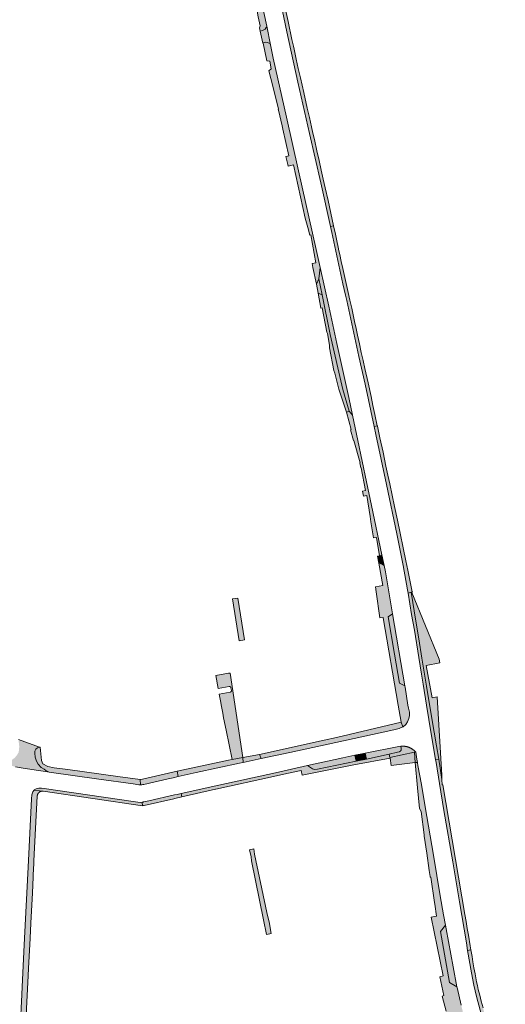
# Model space of a CAD drawing. Extents: x 97094 to 109644, y 463509 to 471969.
# Tile 287 of 362: x 104301 to 104474, y 469157 to 469507. Entities that reach past the tile are written whole.
import ezdxf

# ---------------------------------------------------------------- set-up
doc = ezdxf.new("R2010")
doc.units = 0
doc.layers.add('109 Onkruidbestrijding elementen', color=6, linetype='Continuous', lineweight=20, true_color=0xff00ff)

msp = doc.modelspace()

# ---------------------------------------------------------------- hatches: boundary and pattern name
at = {"layer": '109 Onkruidbestrijding elementen', "true_color": 0xff00ff}
for points in [[(104406.09, 469464.48), (104405.57, 469466.77), (104405.04, 469469.07), (104404.29, 469472.38), (104403.53, 469475.69), (104402.28, 469481.19), (104401.08, 469486.47), (104400.33, 469489.74), (104399.6, 469493.01), (104399.33, 469494.23), (104399.06, 469495.45), (104398.82, 469496.57), (104398.58, 469497.68), (104398.09, 469500), (104396.72, 469506.43), (104395.23, 469513.48), (104395.04, 469514.36), (104394.85, 469515.23), (104394.41, 469517.33), (104393.96, 469519.42), (104393.37, 469522.34), (104393.34, 469522.49), (104392.18, 469522.25), (104392.43, 469521.02), (104396.27, 469502.81), (104400.19, 469484.91), (104404.34, 469466.69), (104408.36, 469449.05), (104411.74, 469433.55), (104412.9, 469433.8), (104411.91, 469438.35), (104411.42, 469440.61), (104410.92, 469442.86), (104409.92, 469447.32), (104409.21, 469450.44), (104408.51, 469453.56), (104407.75, 469457), (104406.99, 469460.43), (104406.09, 469464.48)], [(104389.12, 469504.8), (104388.15, 469509.62), (104385.88, 469520.92), (104384.79, 469520.69), (104383.97, 469520.38), (104386.1, 469508.17), (104386.84, 469504.9), (104386.52, 469504.16), (104386.79, 469502.99), (104387.58, 469503.2), (104388.59, 469503.78), (104388.95, 469504.27), (104389.12, 469504.8)], [(104389.12, 469504.8), (104388.95, 469504.27), (104388.59, 469503.78), (104387.58, 469503.2), (104386.79, 469502.99), (104387.72, 469498.71), (104388.54, 469499.08), (104389.35, 469499.05), (104390.23, 469498.66), (104390.47, 469498.18), (104389.12, 469504.8)], [(104395.89, 469458.46), (104396.61, 469455.66), (104396.74, 469455.08), (104398.68, 469455.53), (104402.74, 469436.52), (104403.69, 469433.22), (104404.46, 469430.5), (104404.79, 469430.57), (104406.54, 469420.64), (104405.28, 469420.37), (104405.55, 469418.98), (104406.77, 469413.12), (104407.65, 469415.01), (104408.11, 469419.03), (104406.68, 469425.39), (104400.46, 469453.31), (104396.18, 469472.4), (104391.43, 469493.42), (104390.47, 469498.18), (104390.23, 469498.66), (104389.35, 469499.05), (104388.54, 469499.08), (104387.72, 469498.71), (104387.72, 469498.7), (104387.88, 469498.73), (104389.14, 469492.43), (104390.2, 469492.33), (104390.72, 469489.64), (104389.92, 469488.97), (104391.29, 469483.43), (104393.3, 469475.34), (104393.16, 469475.31), (104393.25, 469474.97), (104394.58, 469469.36), (104394.84, 469468.16), (104397, 469458.72), (104396.46, 469458.59), (104395.89, 469458.46)], [(104412.9, 469433.8), (104411.74, 469433.55), (104412.21, 469431.39), (104416.23, 469413.22), (104417.12, 469409.22), (104417.55, 469407.29), (104419.73, 469397.35), (104421.92, 469387.33), (104424.09, 469377.58), (104427.34, 469362.45), (104428.44, 469362.66), (104427.57, 469366.71), (104426.88, 469369.9), (104426.21, 469373.09), (104425.18, 469377.95), (104424.04, 469383.04), (104423.38, 469385.92), (104422.75, 469388.79), (104422.08, 469391.87), (104421.42, 469394.94), (104420.9, 469397.35), (104420.37, 469399.77), (104419.85, 469402.14), (104419.33, 469404.51), (104418.71, 469407.34), (104418.09, 469410.16), (104417.14, 469414.41), (104416.2, 469418.66), (104415.64, 469421.16), (104415.09, 469423.67), (104414.81, 469424.95), (104414.54, 469426.24), (104414.04, 469428.54), (104413.55, 469430.84), (104412.9, 469433.8)], [(104408.81, 469409.3), (104411.68, 469395.17), (104416.12, 469375.59), (104418.41, 469367.96), (104419.62, 469366.53), (104418.26, 469372.82), (104414.05, 469392.03), (104411.2, 469405.29), (104408.11, 469419.03), (104407.65, 469415.01), (104408.81, 469409.3)], [(104407.38, 469409.85), (104408.81, 469409.3), (104407.65, 469415.01), (104406.77, 469413.12), (104407.38, 469409.85)], [(104408.81, 469409.3), (104407.38, 469409.85), (104408.36, 469404.54), (104408.88, 469404.64), (104410.51, 469396.06), (104410.71, 469395.54), (104411.46, 469391.34), (104411.42, 469390.46), (104412.98, 469382.33), (104413.37, 469381.48), (104414.79, 469375.71), (104417.51, 469367.56), (104418.41, 469367.96), (104416.12, 469375.59), (104411.68, 469395.17), (104408.81, 469409.3)], [(104417.51, 469367.56), (104419.1, 469361.35), (104418.95, 469361.32), (104419.95, 469357.5), (104420.13, 469357.55), (104422.32, 469349.53), (104422.23, 469349.5), (104422.59, 469347.82), (104422.7, 469347.84), (104424.19, 469339.68), (104423.18, 469339.49), (104423.51, 469337.74), (104424.68, 469337.95), (104425.92, 469330.47), (104426.11, 469328.64), (104427.06, 469322.86), (104428.19, 469323.04), (104429.26, 469316.53), (104429.84, 469316.63), (104430.08, 469316.8), (104426.41, 469334.34), (104424.63, 469342.82), (104421.56, 469357.54), (104419.62, 469366.53), (104418.41, 469367.96), (104417.51, 469367.56)], [(104428.44, 469362.66), (104427.34, 469362.45), (104427.95, 469359.6), (104431.66, 469341.86), (104435.35, 469324.28), (104437.63, 469313), (104439.2, 469304.43), (104439.39, 469303.28), (104440.48, 469303.53), (104440.87, 469303.64), (104439.27, 469311.36), (104438.92, 469313.06), (104438.57, 469314.76), (104435.57, 469329.2), (104434.55, 469334), (104433.68, 469338.03), (104432.83, 469342.07), (104432.17, 469345.2), (104431.52, 469348.33), (104431, 469350.82), (104430.47, 469353.31), (104429.35, 469358.48), (104428.46, 469362.59), (104428.44, 469362.66)], [(104430.88, 469313.01), (104430.08, 469316.8), (104429.84, 469316.63), (104429.26, 469316.53), (104428.47, 469316.4), (104428.94, 469313.83), (104429.5, 469313.75), (104430.24, 469313.45), (104430.88, 469313.01)], [(104428.94, 469313.83), (104430.37, 469305.97), (104427.77, 469305.53), (104428.02, 469303.74), (104429.32, 469294.43), (104430.54, 469294.6), (104430.56, 469294.46), (104435.83, 469263.36), (104436.9, 469257.33), (104437.47, 469255.69), (104437.62, 469255.76), (104438.57, 469256.55), (104439.22, 469257.46), (104439.61, 469258.61), (104439.9, 469259.77), (104439.84, 469260.87), (104439.54, 469262.3), (104439.29, 469263.43), (104438.29, 469269.77), (104438.22, 469270.22), (104436.29, 469271.28), (104434.55, 469281.5), (104432.32, 469294.79), (104433.86, 469295.92), (104431.35, 469310.77), (104430.88, 469313.01), (104430.24, 469313.45), (104429.5, 469313.75), (104428.94, 469313.83)], [(104377.01, 469301.15), (104379.37, 469286.27), (104381.22, 469286.61), (104378.9, 469301.48), (104377.01, 469301.15)], [(104449.16, 469244.04), (104450.26, 469244.22), (104449.49, 469248.99), (104447.86, 469258.7), (104445.96, 469270.21), (104444.27, 469280.17), (104443.18, 469286.98), (104442.11, 469293.28), (104440.48, 469303.53), (104439.39, 469303.28), (104440.64, 469295.64), (104441.62, 469290.11), (104443.16, 469280.41), (104444.1, 469274.46), (104444.7, 469270.88), (104445.96, 469263.35), (104447.56, 469253.21), (104449.16, 469244.04)], [(104440.89, 469303.58), (104440.87, 469303.64), (104440.48, 469303.53), (104442.11, 469293.28), (104443.18, 469286.98), (104444.27, 469280.17), (104445.96, 469270.21), (104447.86, 469258.7), (104449.49, 469248.99), (104450.26, 469244.22), (104451.41, 469237.01), (104451.32, 469238.49), (104449.7, 469266.42), (104449.7, 469266.42), (104447.97, 469266.06), (104445.76, 469277.55), (104450.62, 469278.51), (104450.38, 469279.81), (104440.69, 469303.5), (104440.89, 469303.58)], [(104433.86, 469295.92), (104432.32, 469294.79), (104434.55, 469281.5), (104436.29, 469271.28), (104438.22, 469270.22), (104438.21, 469270.33), (104433.86, 469295.92)], [(104376.4, 469269.62), (104376.58, 469268.64), (104376.58, 469268.63), (104376.58, 469268.62), (104376.58, 469268.62), (104376.58, 469268.61), (104376.58, 469268.6), (104376.58, 469268.59), (104376.58, 469268.58), (104376.58, 469268.57), (104376.58, 469268.57), (104376.58, 469268.56), (104376.58, 469268.55), (104376.58, 469268.54), (104376.58, 469268.53), (104376.58, 469268.52), (104376.58, 469268.52), (104376.58, 469268.51), (104376.58, 469268.5), (104376.58, 469268.49), (104376.58, 469268.48), (104376.58, 469268.48), (104376.58, 469268.47), (104376.58, 469268.46), (104376.57, 469268.45), (104376.57, 469268.44), (104376.57, 469268.43), (104376.57, 469268.43), (104376.57, 469268.42), (104376.57, 469268.41), (104376.56, 469268.4), (104376.56, 469268.4), (104376.56, 469268.39), (104376.55, 469268.38), (104376.55, 469268.37), (104376.55, 469268.36), (104376.55, 469268.36), (104376.54, 469268.35), (104376.54, 469268.34), (104376.54, 469268.33), (104376.53, 469268.33), (104376.53, 469268.32), (104376.52, 469268.31), (104376.52, 469268.3), (104376.52, 469268.3), (104376.51, 469268.29), (104376.51, 469268.28), (104376.5, 469268.28), (104376.5, 469268.27), (104376.49, 469268.26), (104376.49, 469268.26), (104376.48, 469268.25), (104376.48, 469268.24), (104376.47, 469268.24), (104376.47, 469268.23), (104376.46, 469268.22), (104376.46, 469268.22), (104376.45, 469268.21), (104376.45, 469268.21), (104376.44, 469268.2), (104376.43, 469268.19), (104376.43, 469268.19), (104376.42, 469268.18), (104376.42, 469268.18), (104376.41, 469268.17), (104376.4, 469268.17), (104376.4, 469268.16), (104376.39, 469268.16), (104376.38, 469268.15), (104376.38, 469268.15), (104376.37, 469268.14), (104376.36, 469268.14), (104376.36, 469268.13), (104376.35, 469268.13), (104376.34, 469268.12), (104376.34, 469268.12), (104376.33, 469268.11), (104376.32, 469268.11), (104376.31, 469268.11), (104376.31, 469268.1), (104376.3, 469268.1), (104376.29, 469268.1), (104376.28, 469268.09), (104376.28, 469268.09), (104376.27, 469268.09), (104376.26, 469268.08), (104376.25, 469268.08), (104376.25, 469268.08), (104376.24, 469268.07), (104376.23, 469268.07), (104376.22, 469268.07), (104376.21, 469268.07), (104376.21, 469268.07), (104376.2, 469268.06), (104376.19, 469268.06), (104376.18, 469268.06), (104376.17, 469268.06), (104372.24, 469267.35), (104372.68, 469264.89), (104373.02, 469262.97), (104373.46, 469260.56), (104373.76, 469258.89), (104374.73, 469254.46), (104376.83, 469244.12), (104380.58, 469244.78), (104376.15, 469274.84), (104375.48, 469274.74), (104371.05, 469273.94), (104371.88, 469269.32), (104375.82, 469270.03), (104375.83, 469270.03), (104375.84, 469270.03), (104375.84, 469270.03), (104375.85, 469270.03), (104375.86, 469270.03), (104375.87, 469270.03), (104375.88, 469270.03), (104375.89, 469270.04), (104375.89, 469270.04), (104375.9, 469270.04), (104375.91, 469270.04), (104375.92, 469270.04), (104375.93, 469270.04), (104375.94, 469270.03), (104375.94, 469270.03), (104375.95, 469270.03), (104375.96, 469270.03), (104375.97, 469270.03), (104375.98, 469270.03), (104375.99, 469270.03), (104375.99, 469270.03), (104376, 469270.03), (104376.01, 469270.02), (104376.02, 469270.02), (104376.03, 469270.02), (104376.04, 469270.02), (104376.04, 469270.02), (104376.05, 469270.01), (104376.06, 469270.01), (104376.07, 469270.01), (104376.07, 469270.01), (104376.08, 469270), (104376.09, 469270), (104376.1, 469270), (104376.11, 469269.99), (104376.11, 469269.99), (104376.12, 469269.99), (104376.13, 469269.98), (104376.14, 469269.98), (104376.14, 469269.98), (104376.15, 469269.97), (104376.16, 469269.97), (104376.17, 469269.96), (104376.17, 469269.96), (104376.18, 469269.96), (104376.19, 469269.95), (104376.19, 469269.95), (104376.2, 469269.94), (104376.21, 469269.94), (104376.21, 469269.93), (104376.22, 469269.93), (104376.23, 469269.92), (104376.23, 469269.92), (104376.24, 469269.91), (104376.25, 469269.9), (104376.25, 469269.9), (104376.26, 469269.89), (104376.26, 469269.89), (104376.27, 469269.88), (104376.28, 469269.87), (104376.28, 469269.87), (104376.29, 469269.86), (104376.29, 469269.86), (104376.3, 469269.85), (104376.3, 469269.84), (104376.31, 469269.84), (104376.31, 469269.83), (104376.32, 469269.82), (104376.32, 469269.82), (104376.33, 469269.81), (104376.33, 469269.8), (104376.34, 469269.79), (104376.34, 469269.79), (104376.34, 469269.78), (104376.35, 469269.77), (104376.35, 469269.77), (104376.36, 469269.76), (104376.36, 469269.75), (104376.36, 469269.74), (104376.37, 469269.74), (104376.37, 469269.73), (104376.37, 469269.72), (104376.38, 469269.71), (104376.38, 469269.7), (104376.38, 469269.7), (104376.38, 469269.69), (104376.39, 469269.68), (104376.39, 469269.67), (104376.39, 469269.66), (104376.39, 469269.66), (104376.39, 469269.65), (104376.4, 469269.64), (104376.4, 469269.63), (104376.4, 469269.62)], [(104413.95, 469251.96), (104409.55, 469251.01), (104386.5, 469245.92), (104387.1, 469244.43), (104397.28, 469246.61), (104416.43, 469250.68), (104434.27, 469254.59), (104435.73, 469254.99), (104436.25, 469255.13), (104437.47, 469255.69), (104436.9, 469257.33), (104413.95, 469251.96)], [(104294.25, 469242.95), (104294.29, 469242.94), (104299.77, 469241.51), (104301.82, 469241.12), (104305.63, 469240.51), (104311.13, 469239.72), (104311.74, 469239.63), (104310.61, 469240.23), (104309.96, 469240.61), (104308.99, 469241.19), (104307.82, 469242.39), (104307.23, 469243.51), (104306.86, 469244.93), (104306.69, 469246.3), (104306.73, 469247.11), (104307.09, 469247.79), (104307.64, 469248.23), (104308.34, 469248.47), (104300.88, 469251.15), (104301.14, 469248.76), (104301.07, 469247.58), (104300.89, 469246.55), (104300.25, 469245.55), (104299.47, 469244.62), (104298.36, 469243.86), (104297.17, 469243.35), (104295.78, 469243.15), (104294.25, 469242.95)], [(104344.1, 469236.96), (104336.24, 469238.03), (104318.37, 469240.52), (104313.61, 469241.18), (104311.26, 469241.56), (104309.53, 469242.5), (104309.08, 469243.78), (104309.05, 469243.77), (104308.58, 469248.46), (104308.34, 469248.47), (104307.64, 469248.23), (104307.09, 469247.79), (104306.73, 469247.11), (104306.69, 469246.3), (104306.86, 469244.93), (104307.23, 469243.51), (104307.82, 469242.39), (104308.99, 469241.19), (104309.96, 469240.61), (104310.61, 469240.23), (104311.74, 469239.63), (104329.48, 469237.06), (104341.68, 469235.41), (104343.68, 469235.09), (104344.26, 469235.06), (104344.28, 469235.06), (104344.1, 469236.96)], [(104436.33, 469246.86), (104436.35, 469246.86), (104436.36, 469246.87), (104436.38, 469246.88), (104436.39, 469246.88), (104436.4, 469246.89), (104436.42, 469246.9), (104436.43, 469246.91), (104436.45, 469246.91), (104436.46, 469246.92), (104436.47, 469246.93), (104436.49, 469246.94), (104436.5, 469246.95), (104436.52, 469246.95), (104436.53, 469246.96), (104436.54, 469246.97), (104436.55, 469246.98), (104436.57, 469246.99), (104436.58, 469247), (104436.59, 469247.01), (104436.6, 469247.02), (104436.62, 469247.03), (104436.63, 469247.04), (104436.64, 469247.05), (104436.65, 469247.06), (104436.66, 469247.07), (104436.67, 469247.09), (104436.69, 469247.1), (104436.7, 469247.11), (104436.71, 469247.12), (104436.72, 469247.13), (104436.73, 469247.15), (104436.74, 469247.16), (104436.75, 469247.17), (104436.76, 469247.18), (104436.77, 469247.2), (104436.78, 469247.21), (104436.79, 469247.22), (104436.79, 469247.24), (104436.8, 469247.25), (104436.81, 469247.26), (104436.82, 469247.28), (104436.83, 469247.29), (104436.83, 469247.3), (104436.84, 469247.32), (104436.85, 469247.33), (104436.86, 469247.35), (104436.86, 469247.36), (104436.87, 469247.38), (104436.88, 469247.39), (104436.88, 469247.41), (104436.89, 469247.42), (104436.89, 469247.44), (104436.9, 469247.45), (104436.9, 469247.47), (104436.91, 469247.48), (104436.91, 469247.5), (104436.92, 469247.51), (104436.92, 469247.53), (104436.92, 469247.54), (104436.93, 469247.56), (104436.93, 469247.57), (104436.93, 469247.59), (104436.94, 469247.61), (104436.94, 469247.62), (104436.94, 469247.64), (104436.94, 469247.65), (104436.94, 469247.67), (104436.95, 469247.68), (104436.95, 469247.7), (104436.95, 469247.72), (104436.95, 469247.73), (104436.95, 469247.75), (104436.95, 469247.76), (104436.95, 469247.78), (104436.95, 469247.8), (104436.95, 469247.81), (104436.95, 469247.83), (104436.95, 469247.84), (104436.94, 469247.86), (104436.94, 469247.88), (104436.94, 469247.89), (104436.94, 469247.91), (104436.93, 469247.92), (104436.93, 469247.94), (104436.93, 469247.95), (104436.93, 469247.97), (104436.92, 469247.99), (104436.92, 469248), (104436.78, 469248.84), (104436.06, 469248.74), (104424.08, 469246.32), (104424.54, 469244.25), (104432.7, 469246.03), (104435.58, 469246.66), (104436.33, 469246.86)], [(104432.7, 469246.03), (104432.93, 469244.85), (104441.63, 469246.64), (104441.91, 469242.97), (104442.69, 469243.02), (104442.53, 469244.23), (104442.11, 469246.68), (104442.04, 469246.76), (104441.97, 469246.84), (104441.89, 469246.92), (104441.82, 469247), (104441.74, 469247.07), (104441.67, 469247.14), (104441.59, 469247.22), (104441.51, 469247.29), (104441.43, 469247.36), (104441.35, 469247.43), (104441.26, 469247.49), (104441.18, 469247.56), (104441.09, 469247.62), (104441.01, 469247.69), (104440.92, 469247.75), (104440.83, 469247.81), (104440.74, 469247.86), (104440.65, 469247.92), (104440.56, 469247.98), (104440.47, 469248.03), (104440.38, 469248.08), (104440.28, 469248.13), (104440.19, 469248.18), (104440.09, 469248.23), (104440, 469248.27), (104439.9, 469248.32), (104439.8, 469248.36), (104439.7, 469248.4), (104439.6, 469248.44), (104439.5, 469248.48), (104439.4, 469248.51), (104439.3, 469248.55), (104439.2, 469248.58), (104439.1, 469248.61), (104439, 469248.64), (104438.89, 469248.67), (104438.79, 469248.69), (104438.68, 469248.71), (104438.58, 469248.74), (104438.48, 469248.76), (104438.37, 469248.77), (104438.27, 469248.79), (104438.16, 469248.81), (104438.05, 469248.82), (104437.95, 469248.83), (104437.84, 469248.84), (104437.74, 469248.85), (104437.63, 469248.85), (104437.52, 469248.86), (104437.42, 469248.86), (104437.31, 469248.86), (104437.2, 469248.86), (104437.1, 469248.86), (104436.99, 469248.85), (104436.88, 469248.84), (104436.78, 469248.84), (104436.92, 469248), (104436.92, 469247.99), (104436.93, 469247.97), (104436.93, 469247.95), (104436.93, 469247.94), (104436.93, 469247.92), (104436.94, 469247.91), (104436.94, 469247.89), (104436.94, 469247.88), (104436.94, 469247.86), (104436.95, 469247.84), (104436.95, 469247.83), (104436.95, 469247.81), (104436.95, 469247.8), (104436.95, 469247.78), (104436.95, 469247.76), (104436.95, 469247.75), (104436.95, 469247.73), (104436.95, 469247.72), (104436.95, 469247.7), (104436.95, 469247.68), (104436.94, 469247.67), (104436.94, 469247.65), (104436.94, 469247.64), (104436.94, 469247.62), (104436.94, 469247.61), (104436.93, 469247.59), (104436.93, 469247.57), (104436.93, 469247.56), (104436.92, 469247.54), (104436.92, 469247.53), (104436.92, 469247.51), (104436.91, 469247.5), (104436.91, 469247.48), (104436.9, 469247.47), (104436.9, 469247.45), (104436.89, 469247.44), (104436.89, 469247.42), (104436.88, 469247.41), (104436.88, 469247.39), (104436.87, 469247.38), (104436.86, 469247.36), (104436.86, 469247.35), (104436.85, 469247.33), (104436.84, 469247.32), (104436.83, 469247.3), (104436.83, 469247.29), (104436.82, 469247.28), (104436.81, 469247.26), (104436.8, 469247.25), (104436.79, 469247.24), (104436.79, 469247.22), (104436.78, 469247.21), (104436.77, 469247.2), (104436.76, 469247.18), (104436.75, 469247.17), (104436.74, 469247.16), (104436.73, 469247.15), (104436.72, 469247.13), (104436.71, 469247.12), (104436.7, 469247.11), (104436.69, 469247.1), (104436.67, 469247.09), (104436.66, 469247.07), (104436.65, 469247.06), (104436.64, 469247.05), (104436.63, 469247.04), (104436.62, 469247.03), (104436.6, 469247.02), (104436.59, 469247.01), (104436.58, 469247), (104436.57, 469246.99), (104436.55, 469246.98), (104436.54, 469246.97), (104436.53, 469246.96), (104436.52, 469246.95), (104436.5, 469246.95), (104436.49, 469246.94), (104436.47, 469246.93), (104436.46, 469246.92), (104436.45, 469246.91), (104436.43, 469246.91), (104436.42, 469246.9), (104436.4, 469246.89), (104436.39, 469246.88), (104436.38, 469246.88), (104436.36, 469246.87), (104436.35, 469246.86), (104436.33, 469246.86), (104435.58, 469246.66), (104432.7, 469246.03)], [(104375.55, 469243.84), (104357.25, 469239.9), (104357.6, 469237.99), (104364.02, 469239.42), (104379.4, 469242.78), (104380.7, 469243.06), (104380.58, 469244.78), (104376.83, 469244.12), (104375.55, 469243.84)], [(104432.7, 469246.03), (104424.54, 469244.25), (104420.88, 469243.52), (104407.19, 469240.66), (104406.15, 469240.58), (104405.4, 469240.72), (104404.66, 469241.2), (104403.59, 469241.92), (104392.24, 469239.39), (104372.1, 469234.97), (104358.69, 469232.01), (104358.91, 469230.78), (104370.94, 469233.51), (104371.02, 469233.52), (104391.52, 469238.08), (104396.28, 469239.14), (104401.32, 469240.23), (104401.74, 469238.53), (104420.06, 469242.22), (104432.99, 469244.54), (104432.93, 469244.85), (104432.7, 469246.03)], [(104380.58, 469244.78), (104380.7, 469243.06), (104387.1, 469244.43), (104386.5, 469245.92), (104380.58, 469244.78)], [(104420.88, 469243.52), (104420.46, 469245.59), (104416.15, 469244.73), (104403.59, 469241.92), (104404.66, 469241.2), (104405.4, 469240.72), (104406.15, 469240.58), (104407.19, 469240.66), (104420.88, 469243.52)], [(104424.54, 469244.25), (104424.08, 469246.32), (104420.46, 469245.59), (104420.88, 469243.52), (104424.54, 469244.25)], [(104445.05, 469217.25), (104445.13, 469216.83), (104446.03, 469210.74), (104446.92, 469204.66), (104447.2, 469202.53), (104447.23, 469202.23), (104447.48, 469202.26), (104448.76, 469193.31), (104448.86, 469192.62), (104449.53, 469188.42), (104447.61, 469188.05), (104447.57, 469188.04), (104451.79, 469167.16), (104450.68, 469166.87), (104452.14, 469160.16), (104451.46, 469160.01), (104452.87, 469154.58), (104453.3, 469152.91), (104454.77, 469147.29), (104457.76, 469148.13), (104458.83, 469141.88), (104459.74, 469142.04), (104459.98, 469142.08), (104461.78, 469142.51), (104461.67, 469142.9), (104459.75, 469150.55), (104458.26, 469156.77), (104456.77, 469162.98), (104456.71, 469163.29), (104454.07, 469164.79), (104450.85, 469182.96), (104452.64, 469185.22), (104451.98, 469188.81), (104450.75, 469195.58), (104448.43, 469210.03), (104445.48, 469227.31), (104444.18, 469235.2), (104442.88, 469241.98), (104442.71, 469242.87), (104442.69, 469243.02), (104441.91, 469242.97), (104441.63, 469246.64), (104432.93, 469244.85), (104432.99, 469244.54), (104433.37, 469241.93), (104441.91, 469242.97), (104442.75, 469233.98), (104443.44, 469226.66), (104444.04, 469225.64), (104445.05, 469217.25)], [(104451.41, 469237.01), (104450.26, 469244.22), (104449.16, 469244.04), (104449.16, 469244.04), (104449.32, 469243.02), (104450.51, 469235.6), (104452.14, 469225.99), (104455.26, 469207.71), (104457.63, 469193.53), (104460.11, 469178.86), (104460.55, 469176.24), (104461.7, 469176.41), (104461.46, 469177.85), (104460.82, 469181.69), (104460.62, 469182.82), (104460.43, 469183.96), (104459.98, 469186.5), (104459.54, 469189.04), (104451.68, 469235.12), (104451.52, 469235.12), (104451.41, 469237.01)], [(104344.94, 469237.15), (104344.2, 469236.98), (104344.1, 469236.96), (104344.28, 469235.06), (104344.72, 469235.12), (104345.04, 469235.16), (104345.46, 469235.22), (104354.06, 469237.2), (104355.86, 469237.6), (104357.6, 469237.99), (104357.25, 469239.9), (104355.71, 469239.57), (104354.26, 469239.26), (104354.18, 469239.24), (104344.94, 469237.15)], [(104301.46, 469148.43), (104303.32, 469148.43), (104303.33, 469148.56), (104304.16, 469164.76), (104304.42, 469169.79), (104304.98, 469180.59), (104305.25, 469185.89), (104305.81, 469196.73), (104306.09, 469202.28), (104306.14, 469203.14), (104306.33, 469207.07), (104306.38, 469208.09), (104307.55, 469231.1), (104307.56, 469231.13), (104307.56, 469231.16), (104307.56, 469231.19), (104307.57, 469231.22), (104307.57, 469231.25), (104307.57, 469231.28), (104307.58, 469231.31), (104307.58, 469231.34), (104307.59, 469231.37), (104307.6, 469231.4), (104307.6, 469231.43), (104307.61, 469231.46), (104307.62, 469231.48), (104307.63, 469231.51), (104307.63, 469231.54), (104307.64, 469231.57), (104307.65, 469231.6), (104307.66, 469231.63), (104307.67, 469231.66), (104307.68, 469231.68), (104307.7, 469231.71), (104307.71, 469231.74), (104307.72, 469231.77), (104307.73, 469231.8), (104307.75, 469231.82), (104307.76, 469231.85), (104307.77, 469231.88), (104307.79, 469231.9), (104307.8, 469231.93), (104307.82, 469231.95), (104307.84, 469231.98), (104307.85, 469232.01), (104307.87, 469232.03), (104307.89, 469232.06), (104307.9, 469232.08), (104307.92, 469232.1), (104307.94, 469232.13), (104307.96, 469232.15), (104307.98, 469232.18), (104308, 469232.2), (104308.02, 469232.22), (104308.04, 469232.24), (104308.06, 469232.27), (104308.08, 469232.29), (104308.1, 469232.31), (104308.12, 469232.33), (104308.14, 469232.35), (104308.17, 469232.37), (104308.19, 469232.39), (104308.21, 469232.41), (104308.24, 469232.43), (104308.26, 469232.45), (104308.28, 469232.47), (104308.31, 469232.48), (104308.33, 469232.5), (104308.36, 469232.52), (104308.38, 469232.53), (104308.41, 469232.55), (104308.43, 469232.57), (104308.46, 469232.58), (104308.49, 469232.6), (104308.51, 469232.61), (104308.54, 469232.63), (104308.57, 469232.64), (104308.59, 469232.65), (104308.62, 469232.66), (104308.65, 469232.68), (104308.68, 469232.69), (104308.7, 469232.7), (104308.73, 469232.71), (104308.76, 469232.72), (104308.79, 469232.73), (104308.82, 469232.74), (104308.85, 469232.75), (104308.88, 469232.76), (104308.9, 469232.77), (104308.93, 469232.77), (104308.96, 469232.78), (104308.99, 469232.79), (104309.02, 469232.79), (104309.05, 469232.8), (104309.08, 469232.8), (104309.11, 469232.81), (104309.14, 469232.81), (104309.17, 469232.82), (104309.2, 469232.82), (104309.23, 469232.82), (104309.26, 469232.83), (104309.29, 469232.83), (104309.32, 469232.83), (104309.35, 469232.83), (104309.38, 469232.83), (104309.41, 469232.83), (104309.44, 469232.83), (104309.47, 469232.83), (104309.5, 469232.82), (104309.53, 469232.82), (104309.56, 469232.82), (104309.59, 469232.82), (104309.62, 469232.81), (104308.37, 469232.99), (104306.32, 469233.08), (104306.02, 469232.56), (104305.57, 469231.58), (104305.55, 469230.11), (104304.43, 469208.19), (104302.95, 469178.23), (104302.18, 469163.24), (104302.05, 469160.58), (104301.46, 469148.43)], [(104344.88, 469228.91), (104344.23, 469228.78), (104343.27, 469228.9), (104341.6, 469229.19), (104310.01, 469233.74), (104309.11, 469233.86), (104308.05, 469233.93), (104307.12, 469233.69), (104306.42, 469233.27), (104306.32, 469233.08), (104308.37, 469232.99), (104309.62, 469232.81), (104345.01, 469227.62), (104344.88, 469228.91)], [(104344.88, 469228.91), (104345.01, 469227.62), (104345.27, 469227.68), (104345.29, 469227.68), (104345.59, 469227.75), (104356.14, 469230.15), (104356.42, 469230.21), (104358.91, 469230.78), (104358.69, 469232.01), (104357.26, 469231.7), (104356.32, 469231.48), (104347.25, 469229.44), (104345.35, 469229), (104345.19, 469228.97), (104344.88, 469228.91)], [(104390.7, 469182.18), (104390.01, 469186.32), (104389.94, 469186.3), (104389.13, 469189.74), (104384.83, 469210.39), (104384.5, 469212.36), (104383.03, 469212.02), (104383.56, 469209.47), (104383.75, 469208.12), (104388.03, 469187.13), (104389.09, 469181.85), (104390.18, 469182.07), (104390.7, 469182.18)], [(104456.71, 469163.29), (104455.37, 469170.43), (104452.87, 469183.94), (104452.64, 469185.22), (104450.85, 469182.96), (104454.07, 469164.79), (104456.71, 469163.29)], [(104461.7, 469176.41), (104460.55, 469176.24), (104461.93, 469168.19), (104462.71, 469163.9), (104463.72, 469159.82), (104468.1, 469143.53), (104469.78, 469137.68), (104469.84, 469137.46), (104471.48, 469125.9), (104472.91, 469125.91), (104473.94, 469126.53), (104473.11, 469129.77), (104472.71, 469131.27), (104471.23, 469136.68), (104471.2, 469136.77), (104471.18, 469136.86), (104470.17, 469140.44), (104469.78, 469141.8), (104469.4, 469143.16), (104469.11, 469144.24), (104468.81, 469145.32), (104468.06, 469148.12), (104467.3, 469150.93), (104466.96, 469152.2), (104466.62, 469153.47), (104466.01, 469155.81), (104465.4, 469158.15), (104464.85, 469160.26), (104464.33, 469162.38), (104464.01, 469163.72), (104463.72, 469165.06), (104463.43, 469166.45), (104463.17, 469167.84), (104462.77, 469170.02), (104462.4, 469172.2), (104462.25, 469173.1), (104462.1, 469174.01), (104461.7, 469176.41)]]:
    msp.add_hatch(color=6, dxfattribs=at).paths.add_polyline_path(points)

# ---------------------------------------------------------------- linework, layer by layer
at = {"layer": '109 Onkruidbestrijding elementen', "color": 3, "true_color": 0x00ff00}
for points in [[(104392.43, 469521.02), (104396.27, 469502.81), (104400.19, 469484.91), (104404.34, 469466.69), (104408.36, 469449.05), (104411.74, 469433.55), (104412.9, 469433.8), (104411.91, 469438.35), (104411.42, 469440.61), (104410.92, 469442.86), (104409.92, 469447.32), (104409.21, 469450.44), (104408.51, 469453.56), (104407.75, 469457), (104406.99, 469460.43), (104406.09, 469464.48), (104406.09, 469464.48), (104405.57, 469466.77), (104405.04, 469469.07), (104404.29, 469472.38), (104403.53, 469475.69), (104402.28, 469481.19), (104401.08, 469486.47), (104400.33, 469489.74), (104399.6, 469493.01), (104399.33, 469494.23), (104399.06, 469495.45), (104398.82, 469496.57), (104398.58, 469497.68), (104398.09, 469500), (104396.72, 469506.43), (104395.23, 469513.48)], [(104299.77, 469241.51), (104301.82, 469241.12), (104305.63, 469240.51), (104311.13, 469239.72), (104311.74, 469239.63), (104310.61, 469240.23), (104309.96, 469240.61), (104308.99, 469241.19), (104307.82, 469242.39), (104307.23, 469243.51), (104306.86, 469244.93), (104306.69, 469246.3), (104306.73, 469247.11), (104307.09, 469247.79), (104307.64, 469248.23), (104308.34, 469248.47), (104300.88, 469251.15)], [(104458.26, 469156.77), (104456.77, 469162.98), (104456.71, 469163.29), (104454.07, 469164.79), (104450.85, 469182.96), (104452.64, 469185.22), (104451.98, 469188.81), (104450.75, 469195.58), (104448.43, 469210.03), (104445.48, 469227.31), (104444.18, 469235.2), (104442.88, 469241.98), (104442.71, 469242.87), (104442.69, 469243.02), (104441.91, 469242.97), (104441.63, 469246.64), (104432.93, 469244.85), (104432.99, 469244.54), (104433.37, 469241.93), (104441.91, 469242.97), (104442.75, 469233.98), (104443.44, 469226.66), (104444.04, 469225.64), (104445.05, 469217.25), (104445.05, 469217.25), (104445.13, 469216.83), (104446.03, 469210.74), (104446.92, 469204.66), (104447.2, 469202.53), (104447.23, 469202.23), (104447.48, 469202.26), (104448.76, 469193.31), (104448.86, 469192.62), (104449.53, 469188.42), (104447.61, 469188.05), (104447.57, 469188.04), (104451.79, 469167.16), (104450.68, 469166.87), (104452.14, 469160.16), (104451.46, 469160.01), (104452.87, 469154.58)], [(104303.33, 469148.56), (104304.16, 469164.76), (104304.42, 469169.79), (104304.98, 469180.59), (104305.25, 469185.89), (104305.81, 469196.73), (104306.09, 469202.28), (104306.14, 469203.14), (104306.33, 469207.07), (104306.38, 469208.09), (104307.55, 469231.1), (104307.56, 469231.13), (104307.56, 469231.16), (104307.56, 469231.19), (104307.57, 469231.22), (104307.57, 469231.25), (104307.57, 469231.28), (104307.58, 469231.31), (104307.58, 469231.34), (104307.59, 469231.37), (104307.6, 469231.4), (104307.6, 469231.43), (104307.61, 469231.46), (104307.62, 469231.48), (104307.63, 469231.51), (104307.63, 469231.54), (104307.64, 469231.57), (104307.65, 469231.6), (104307.66, 469231.63), (104307.67, 469231.66), (104307.68, 469231.68), (104307.7, 469231.71), (104307.71, 469231.74), (104307.72, 469231.77), (104307.73, 469231.8), (104307.75, 469231.82), (104307.76, 469231.85), (104307.77, 469231.88), (104307.79, 469231.9), (104307.8, 469231.93), (104307.82, 469231.95), (104307.84, 469231.98), (104307.85, 469232.01), (104307.87, 469232.03), (104307.89, 469232.06), (104307.9, 469232.08), (104307.92, 469232.1), (104307.94, 469232.13), (104307.96, 469232.15), (104307.98, 469232.18), (104308, 469232.2), (104308.02, 469232.22), (104308.04, 469232.24), (104308.06, 469232.27), (104308.08, 469232.29), (104308.1, 469232.31), (104308.12, 469232.33), (104308.14, 469232.35), (104308.17, 469232.37), (104308.19, 469232.39), (104308.21, 469232.41), (104308.24, 469232.43), (104308.26, 469232.45), (104308.28, 469232.47), (104308.31, 469232.48), (104308.33, 469232.5), (104308.36, 469232.52), (104308.38, 469232.53), (104308.41, 469232.55), (104308.43, 469232.57), (104308.46, 469232.58), (104308.49, 469232.6), (104308.51, 469232.61), (104308.54, 469232.63), (104308.57, 469232.64), (104308.59, 469232.65), (104308.62, 469232.66), (104308.65, 469232.68), (104308.68, 469232.69), (104308.7, 469232.7), (104308.73, 469232.71), (104308.76, 469232.72), (104308.79, 469232.73), (104308.82, 469232.74), (104308.85, 469232.75), (104308.88, 469232.76), (104308.9, 469232.77), (104308.93, 469232.77), (104308.96, 469232.78), (104308.99, 469232.79), (104309.02, 469232.79), (104309.05, 469232.8), (104309.08, 469232.8), (104309.11, 469232.81), (104309.14, 469232.81), (104309.17, 469232.82), (104309.2, 469232.82), (104309.23, 469232.82), (104309.26, 469232.83), (104309.29, 469232.83), (104309.32, 469232.83), (104309.35, 469232.83), (104309.38, 469232.83), (104309.41, 469232.83), (104309.44, 469232.83), (104309.47, 469232.83), (104309.5, 469232.82), (104309.53, 469232.82), (104309.56, 469232.82), (104309.59, 469232.82), (104309.62, 469232.81), (104308.37, 469232.99), (104306.32, 469233.08), (104306.02, 469232.56), (104305.57, 469231.58), (104305.55, 469230.11), (104304.43, 469208.19), (104302.95, 469178.23), (104302.18, 469163.24), (104302.05, 469160.58), (104301.46, 469148.43)], [(104466.01, 469155.81), (104465.4, 469158.15), (104464.85, 469160.26), (104464.33, 469162.38), (104464.01, 469163.72), (104463.72, 469165.06), (104463.43, 469166.45), (104463.17, 469167.84), (104462.77, 469170.02), (104462.4, 469172.2), (104462.25, 469173.1), (104462.1, 469174.01), (104461.7, 469176.41), (104461.7, 469176.41), (104460.55, 469176.24), (104461.93, 469168.19), (104462.71, 469163.9), (104463.72, 469159.82), (104468.1, 469143.53)]]:
    msp.add_lwpolyline(points, dxfattribs=at)
for points in [[(104389.12, 469504.8), (104388.15, 469509.62), (104385.88, 469520.92), (104384.79, 469520.69), (104383.97, 469520.38), (104386.1, 469508.17), (104386.84, 469504.9), (104386.52, 469504.16), (104386.79, 469502.99), (104387.58, 469503.2), (104388.59, 469503.78), (104388.95, 469504.27), (104389.12, 469504.8)], [(104389.12, 469504.8), (104388.95, 469504.27), (104388.59, 469503.78), (104387.58, 469503.2), (104386.79, 469502.99), (104387.72, 469498.71), (104388.54, 469499.08), (104389.35, 469499.05), (104390.23, 469498.66), (104390.47, 469498.18), (104389.12, 469504.8)], [(104395.89, 469458.46), (104396.61, 469455.66), (104396.74, 469455.08), (104398.68, 469455.53), (104402.74, 469436.52), (104403.69, 469433.22), (104404.46, 469430.5), (104404.79, 469430.57), (104406.54, 469420.64), (104405.28, 469420.37), (104405.55, 469418.98), (104406.77, 469413.12), (104407.65, 469415.01), (104408.11, 469419.03), (104406.68, 469425.39), (104400.46, 469453.31), (104396.18, 469472.4), (104391.43, 469493.42), (104390.47, 469498.18), (104390.23, 469498.66), (104389.35, 469499.05), (104388.54, 469499.08), (104387.72, 469498.71), (104387.72, 469498.7), (104387.88, 469498.73), (104389.14, 469492.43), (104390.2, 469492.33), (104390.72, 469489.64), (104389.92, 469488.97), (104391.29, 469483.43), (104393.3, 469475.34), (104393.16, 469475.31), (104393.25, 469474.97), (104394.58, 469469.36), (104394.84, 469468.16), (104397, 469458.72), (104396.46, 469458.59), (104395.89, 469458.46)], [(104412.9, 469433.8), (104411.74, 469433.55), (104412.21, 469431.39), (104416.23, 469413.22), (104417.12, 469409.22), (104417.55, 469407.29), (104419.73, 469397.35), (104421.92, 469387.33), (104424.09, 469377.58), (104427.34, 469362.45), (104428.44, 469362.66), (104427.57, 469366.71), (104426.88, 469369.9), (104426.21, 469373.09), (104425.18, 469377.95), (104424.04, 469383.04), (104423.38, 469385.92), (104422.75, 469388.79), (104422.08, 469391.87), (104421.42, 469394.94), (104420.9, 469397.35), (104420.37, 469399.77), (104419.85, 469402.14), (104419.33, 469404.51), (104418.71, 469407.34), (104418.09, 469410.16), (104417.14, 469414.41), (104416.2, 469418.66), (104415.64, 469421.16), (104415.09, 469423.67), (104414.81, 469424.95), (104414.54, 469426.24), (104414.04, 469428.54), (104413.55, 469430.84), (104412.9, 469433.8)], [(104408.81, 469409.3), (104411.68, 469395.17), (104416.12, 469375.59), (104418.41, 469367.96), (104419.62, 469366.53), (104418.26, 469372.82), (104414.05, 469392.03), (104411.2, 469405.29), (104408.11, 469419.03), (104407.65, 469415.01), (104408.81, 469409.3)], [(104407.38, 469409.85), (104408.81, 469409.3), (104407.65, 469415.01), (104406.77, 469413.12), (104407.38, 469409.85)], [(104408.81, 469409.3), (104407.38, 469409.85), (104408.36, 469404.54), (104408.88, 469404.64), (104410.51, 469396.06), (104410.71, 469395.54), (104411.46, 469391.34), (104411.42, 469390.46), (104412.98, 469382.33), (104413.37, 469381.48), (104414.79, 469375.71), (104417.51, 469367.56), (104418.41, 469367.96), (104416.12, 469375.59), (104411.68, 469395.17), (104408.81, 469409.3)], [(104417.51, 469367.56), (104419.1, 469361.35), (104418.95, 469361.32), (104419.95, 469357.5), (104420.13, 469357.55), (104422.32, 469349.53), (104422.23, 469349.5), (104422.59, 469347.82), (104422.7, 469347.84), (104424.19, 469339.68), (104423.18, 469339.49), (104423.51, 469337.74), (104424.68, 469337.95), (104425.92, 469330.47), (104426.11, 469328.64), (104427.06, 469322.86), (104428.19, 469323.04), (104429.26, 469316.53), (104429.84, 469316.63), (104430.08, 469316.8), (104426.41, 469334.34), (104424.63, 469342.82), (104421.56, 469357.54), (104419.62, 469366.53), (104418.41, 469367.96), (104417.51, 469367.56)], [(104428.44, 469362.66), (104427.34, 469362.45), (104427.95, 469359.6), (104431.66, 469341.86), (104435.35, 469324.28), (104437.63, 469313), (104439.2, 469304.43), (104439.39, 469303.28), (104440.48, 469303.53), (104440.87, 469303.64), (104439.27, 469311.36), (104438.92, 469313.06), (104438.57, 469314.76), (104435.57, 469329.2), (104434.55, 469334), (104433.68, 469338.03), (104432.83, 469342.07), (104432.17, 469345.2), (104431.52, 469348.33), (104431, 469350.82), (104430.47, 469353.31), (104429.35, 469358.48), (104428.46, 469362.59), (104428.44, 469362.66)], [(104430.88, 469313.01), (104430.08, 469316.8), (104429.84, 469316.63), (104429.26, 469316.53), (104428.47, 469316.4), (104428.94, 469313.83), (104429.5, 469313.75), (104430.24, 469313.45), (104430.88, 469313.01)], [(104428.94, 469313.83), (104430.37, 469305.97), (104427.77, 469305.53), (104428.02, 469303.74), (104429.32, 469294.43), (104430.54, 469294.6), (104430.56, 469294.46), (104435.83, 469263.36), (104436.9, 469257.33), (104437.47, 469255.69), (104437.62, 469255.76), (104438.57, 469256.55), (104439.22, 469257.46), (104439.61, 469258.61), (104439.9, 469259.77), (104439.84, 469260.87), (104439.54, 469262.3), (104439.29, 469263.43), (104438.29, 469269.77), (104438.22, 469270.22), (104436.29, 469271.28), (104434.55, 469281.5), (104432.32, 469294.79), (104433.86, 469295.92), (104431.35, 469310.77), (104430.88, 469313.01), (104430.24, 469313.45), (104429.5, 469313.75), (104428.94, 469313.83)], [(104377.01, 469301.15), (104379.37, 469286.27), (104381.22, 469286.61), (104378.9, 469301.48), (104377.01, 469301.15)], [(104449.16, 469244.04), (104450.26, 469244.22), (104449.49, 469248.99), (104447.86, 469258.7), (104445.96, 469270.21), (104444.27, 469280.17), (104443.18, 469286.98), (104442.11, 469293.28), (104440.48, 469303.53), (104439.39, 469303.28), (104440.64, 469295.64), (104441.62, 469290.11), (104443.16, 469280.41), (104444.1, 469274.46), (104444.7, 469270.88), (104445.96, 469263.35), (104447.56, 469253.21), (104449.16, 469244.04)], [(104440.89, 469303.58), (104440.87, 469303.64), (104440.48, 469303.53), (104442.11, 469293.28), (104443.18, 469286.98), (104444.27, 469280.17), (104445.96, 469270.21), (104447.86, 469258.7), (104449.49, 469248.99), (104450.26, 469244.22), (104451.41, 469237.01), (104451.32, 469238.49), (104449.7, 469266.42), (104449.7, 469266.42), (104447.97, 469266.06), (104445.76, 469277.55), (104450.62, 469278.51), (104450.38, 469279.81), (104440.69, 469303.5), (104440.89, 469303.58)], [(104433.86, 469295.92), (104432.32, 469294.79), (104434.55, 469281.5), (104436.29, 469271.28), (104438.22, 469270.22), (104438.21, 469270.33), (104433.86, 469295.92)], [(104376.4, 469269.62), (104376.58, 469268.64), (104376.58, 469268.63), (104376.58, 469268.62), (104376.58, 469268.62), (104376.58, 469268.61), (104376.58, 469268.6), (104376.58, 469268.59), (104376.58, 469268.58), (104376.58, 469268.57), (104376.58, 469268.57), (104376.58, 469268.56), (104376.58, 469268.55), (104376.58, 469268.54), (104376.58, 469268.53), (104376.58, 469268.52), (104376.58, 469268.52), (104376.58, 469268.51), (104376.58, 469268.5), (104376.58, 469268.49), (104376.58, 469268.48), (104376.58, 469268.48), (104376.58, 469268.47), (104376.58, 469268.46), (104376.57, 469268.45), (104376.57, 469268.44), (104376.57, 469268.43), (104376.57, 469268.43), (104376.57, 469268.42), (104376.57, 469268.41), (104376.56, 469268.4), (104376.56, 469268.4), (104376.56, 469268.39), (104376.55, 469268.38), (104376.55, 469268.37), (104376.55, 469268.36), (104376.55, 469268.36), (104376.54, 469268.35), (104376.54, 469268.34), (104376.54, 469268.33), (104376.53, 469268.33), (104376.53, 469268.32), (104376.52, 469268.31), (104376.52, 469268.3), (104376.52, 469268.3), (104376.51, 469268.29), (104376.51, 469268.28), (104376.5, 469268.28), (104376.5, 469268.27), (104376.49, 469268.26), (104376.49, 469268.26), (104376.48, 469268.25), (104376.48, 469268.24), (104376.47, 469268.24), (104376.47, 469268.23), (104376.46, 469268.22), (104376.46, 469268.22), (104376.45, 469268.21), (104376.45, 469268.21), (104376.44, 469268.2), (104376.43, 469268.19), (104376.43, 469268.19), (104376.42, 469268.18), (104376.42, 469268.18), (104376.41, 469268.17), (104376.4, 469268.17), (104376.4, 469268.16), (104376.39, 469268.16), (104376.38, 469268.15), (104376.38, 469268.15), (104376.37, 469268.14), (104376.36, 469268.14), (104376.36, 469268.13), (104376.35, 469268.13), (104376.34, 469268.12), (104376.34, 469268.12), (104376.33, 469268.11), (104376.32, 469268.11), (104376.31, 469268.11), (104376.31, 469268.1), (104376.3, 469268.1), (104376.29, 469268.1), (104376.28, 469268.09), (104376.28, 469268.09), (104376.27, 469268.09), (104376.26, 469268.08), (104376.25, 469268.08), (104376.25, 469268.08), (104376.24, 469268.07), (104376.23, 469268.07), (104376.22, 469268.07), (104376.21, 469268.07), (104376.21, 469268.07), (104376.2, 469268.06), (104376.19, 469268.06), (104376.18, 469268.06), (104376.17, 469268.06), (104372.24, 469267.35), (104372.68, 469264.89), (104373.02, 469262.97), (104373.46, 469260.56), (104373.76, 469258.89), (104374.73, 469254.46), (104376.83, 469244.12), (104380.58, 469244.78), (104376.15, 469274.84), (104375.48, 469274.74), (104371.05, 469273.94), (104371.88, 469269.32), (104375.82, 469270.03), (104375.83, 469270.03), (104375.84, 469270.03), (104375.84, 469270.03), (104375.85, 469270.03), (104375.86, 469270.03), (104375.87, 469270.03), (104375.88, 469270.03), (104375.89, 469270.04), (104375.89, 469270.04), (104375.9, 469270.04), (104375.91, 469270.04), (104375.92, 469270.04), (104375.93, 469270.04), (104375.94, 469270.03), (104375.94, 469270.03), (104375.95, 469270.03), (104375.96, 469270.03), (104375.97, 469270.03), (104375.98, 469270.03), (104375.99, 469270.03), (104375.99, 469270.03), (104376, 469270.03), (104376.01, 469270.02), (104376.02, 469270.02), (104376.03, 469270.02), (104376.04, 469270.02), (104376.04, 469270.02), (104376.05, 469270.01), (104376.06, 469270.01), (104376.07, 469270.01), (104376.07, 469270.01), (104376.08, 469270), (104376.09, 469270), (104376.1, 469270), (104376.11, 469269.99), (104376.11, 469269.99), (104376.12, 469269.99), (104376.13, 469269.98), (104376.14, 469269.98), (104376.14, 469269.98), (104376.15, 469269.97), (104376.16, 469269.97), (104376.17, 469269.96), (104376.17, 469269.96), (104376.18, 469269.96), (104376.19, 469269.95), (104376.19, 469269.95), (104376.2, 469269.94), (104376.21, 469269.94), (104376.21, 469269.93), (104376.22, 469269.93), (104376.23, 469269.92), (104376.23, 469269.92), (104376.24, 469269.91), (104376.25, 469269.9), (104376.25, 469269.9), (104376.26, 469269.89), (104376.26, 469269.89), (104376.27, 469269.88), (104376.28, 469269.87), (104376.28, 469269.87), (104376.29, 469269.86), (104376.29, 469269.86), (104376.3, 469269.85), (104376.3, 469269.84), (104376.31, 469269.84), (104376.31, 469269.83), (104376.32, 469269.82), (104376.32, 469269.82), (104376.33, 469269.81), (104376.33, 469269.8), (104376.34, 469269.79), (104376.34, 469269.79), (104376.34, 469269.78), (104376.35, 469269.77), (104376.35, 469269.77), (104376.36, 469269.76), (104376.36, 469269.75), (104376.36, 469269.74), (104376.37, 469269.74), (104376.37, 469269.73), (104376.37, 469269.72), (104376.38, 469269.71), (104376.38, 469269.7), (104376.38, 469269.7), (104376.38, 469269.69), (104376.39, 469269.68), (104376.39, 469269.67), (104376.39, 469269.66), (104376.39, 469269.66), (104376.39, 469269.65), (104376.4, 469269.64), (104376.4, 469269.63), (104376.4, 469269.62)], [(104413.95, 469251.96), (104409.55, 469251.01), (104386.5, 469245.92), (104387.1, 469244.43), (104397.28, 469246.61), (104416.43, 469250.68), (104434.27, 469254.59), (104435.73, 469254.99), (104436.25, 469255.13), (104437.47, 469255.69), (104436.9, 469257.33), (104413.95, 469251.96)], [(104344.1, 469236.96), (104336.24, 469238.03), (104318.37, 469240.52), (104313.61, 469241.18), (104311.26, 469241.56), (104309.53, 469242.5), (104309.08, 469243.78), (104309.05, 469243.77), (104308.58, 469248.46), (104308.34, 469248.47), (104307.64, 469248.23), (104307.09, 469247.79), (104306.73, 469247.11), (104306.69, 469246.3), (104306.86, 469244.93), (104307.23, 469243.51), (104307.82, 469242.39), (104308.99, 469241.19), (104309.96, 469240.61), (104310.61, 469240.23), (104311.74, 469239.63), (104329.48, 469237.06), (104341.68, 469235.41), (104343.68, 469235.09), (104344.26, 469235.06), (104344.28, 469235.06), (104344.1, 469236.96)], [(104436.33, 469246.86), (104436.35, 469246.86), (104436.36, 469246.87), (104436.38, 469246.88), (104436.39, 469246.88), (104436.4, 469246.89), (104436.42, 469246.9), (104436.43, 469246.91), (104436.45, 469246.91), (104436.46, 469246.92), (104436.47, 469246.93), (104436.49, 469246.94), (104436.5, 469246.95), (104436.52, 469246.95), (104436.53, 469246.96), (104436.54, 469246.97), (104436.55, 469246.98), (104436.57, 469246.99), (104436.58, 469247), (104436.59, 469247.01), (104436.6, 469247.02), (104436.62, 469247.03), (104436.63, 469247.04), (104436.64, 469247.05), (104436.65, 469247.06), (104436.66, 469247.07), (104436.67, 469247.09), (104436.69, 469247.1), (104436.7, 469247.11), (104436.71, 469247.12), (104436.72, 469247.13), (104436.73, 469247.15), (104436.74, 469247.16), (104436.75, 469247.17), (104436.76, 469247.18), (104436.77, 469247.2), (104436.78, 469247.21), (104436.79, 469247.22), (104436.79, 469247.24), (104436.8, 469247.25), (104436.81, 469247.26), (104436.82, 469247.28), (104436.83, 469247.29), (104436.83, 469247.3), (104436.84, 469247.32), (104436.85, 469247.33), (104436.86, 469247.35), (104436.86, 469247.36), (104436.87, 469247.38), (104436.88, 469247.39), (104436.88, 469247.41), (104436.89, 469247.42), (104436.89, 469247.44), (104436.9, 469247.45), (104436.9, 469247.47), (104436.91, 469247.48), (104436.91, 469247.5), (104436.92, 469247.51), (104436.92, 469247.53), (104436.92, 469247.54), (104436.93, 469247.56), (104436.93, 469247.57), (104436.93, 469247.59), (104436.94, 469247.61), (104436.94, 469247.62), (104436.94, 469247.64), (104436.94, 469247.65), (104436.94, 469247.67), (104436.95, 469247.68), (104436.95, 469247.7), (104436.95, 469247.72), (104436.95, 469247.73), (104436.95, 469247.75), (104436.95, 469247.76), (104436.95, 469247.78), (104436.95, 469247.8), (104436.95, 469247.81), (104436.95, 469247.83), (104436.95, 469247.84), (104436.94, 469247.86), (104436.94, 469247.88), (104436.94, 469247.89), (104436.94, 469247.91), (104436.93, 469247.92), (104436.93, 469247.94), (104436.93, 469247.95), (104436.93, 469247.97), (104436.92, 469247.99), (104436.92, 469248), (104436.78, 469248.84), (104436.06, 469248.74), (104424.08, 469246.32), (104424.54, 469244.25), (104432.7, 469246.03), (104435.58, 469246.66), (104436.33, 469246.86)], [(104432.7, 469246.03), (104432.93, 469244.85), (104441.63, 469246.64), (104441.91, 469242.97), (104442.69, 469243.02), (104442.53, 469244.23), (104442.11, 469246.68), (104442.04, 469246.76), (104441.97, 469246.84), (104441.89, 469246.92), (104441.82, 469247), (104441.74, 469247.07), (104441.67, 469247.14), (104441.59, 469247.22), (104441.51, 469247.29), (104441.43, 469247.36), (104441.35, 469247.43), (104441.26, 469247.49), (104441.18, 469247.56), (104441.09, 469247.62), (104441.01, 469247.69), (104440.92, 469247.75), (104440.83, 469247.81), (104440.74, 469247.86), (104440.65, 469247.92), (104440.56, 469247.98), (104440.47, 469248.03), (104440.38, 469248.08), (104440.28, 469248.13), (104440.19, 469248.18), (104440.09, 469248.23), (104440, 469248.27), (104439.9, 469248.32), (104439.8, 469248.36), (104439.7, 469248.4), (104439.6, 469248.44), (104439.5, 469248.48), (104439.4, 469248.51), (104439.3, 469248.55), (104439.2, 469248.58), (104439.1, 469248.61), (104439, 469248.64), (104438.89, 469248.67), (104438.79, 469248.69), (104438.68, 469248.71), (104438.58, 469248.74), (104438.48, 469248.76), (104438.37, 469248.77), (104438.27, 469248.79), (104438.16, 469248.81), (104438.05, 469248.82), (104437.95, 469248.83), (104437.84, 469248.84), (104437.74, 469248.85), (104437.63, 469248.85), (104437.52, 469248.86), (104437.42, 469248.86), (104437.31, 469248.86), (104437.2, 469248.86), (104437.1, 469248.86), (104436.99, 469248.85), (104436.88, 469248.84), (104436.78, 469248.84), (104436.92, 469248), (104436.92, 469247.99), (104436.93, 469247.97), (104436.93, 469247.95), (104436.93, 469247.94), (104436.93, 469247.92), (104436.94, 469247.91), (104436.94, 469247.89), (104436.94, 469247.88), (104436.94, 469247.86), (104436.95, 469247.84), (104436.95, 469247.83), (104436.95, 469247.81), (104436.95, 469247.8), (104436.95, 469247.78), (104436.95, 469247.76), (104436.95, 469247.75), (104436.95, 469247.73), (104436.95, 469247.72), (104436.95, 469247.7), (104436.95, 469247.68), (104436.94, 469247.67), (104436.94, 469247.65), (104436.94, 469247.64), (104436.94, 469247.62), (104436.94, 469247.61), (104436.93, 469247.59), (104436.93, 469247.57), (104436.93, 469247.56), (104436.92, 469247.54), (104436.92, 469247.53), (104436.92, 469247.51), (104436.91, 469247.5), (104436.91, 469247.48), (104436.9, 469247.47), (104436.9, 469247.45), (104436.89, 469247.44), (104436.89, 469247.42), (104436.88, 469247.41), (104436.88, 469247.39), (104436.87, 469247.38), (104436.86, 469247.36), (104436.86, 469247.35), (104436.85, 469247.33), (104436.84, 469247.32), (104436.83, 469247.3), (104436.83, 469247.29), (104436.82, 469247.28), (104436.81, 469247.26), (104436.8, 469247.25), (104436.79, 469247.24), (104436.79, 469247.22), (104436.78, 469247.21), (104436.77, 469247.2), (104436.76, 469247.18), (104436.75, 469247.17), (104436.74, 469247.16), (104436.73, 469247.15), (104436.72, 469247.13), (104436.71, 469247.12), (104436.7, 469247.11), (104436.69, 469247.1), (104436.67, 469247.09), (104436.66, 469247.07), (104436.65, 469247.06), (104436.64, 469247.05), (104436.63, 469247.04), (104436.62, 469247.03), (104436.6, 469247.02), (104436.59, 469247.01), (104436.58, 469247), (104436.57, 469246.99), (104436.55, 469246.98), (104436.54, 469246.97), (104436.53, 469246.96), (104436.52, 469246.95), (104436.5, 469246.95), (104436.49, 469246.94), (104436.47, 469246.93), (104436.46, 469246.92), (104436.45, 469246.91), (104436.43, 469246.91), (104436.42, 469246.9), (104436.4, 469246.89), (104436.39, 469246.88), (104436.38, 469246.88), (104436.36, 469246.87), (104436.35, 469246.86), (104436.33, 469246.86), (104435.58, 469246.66), (104432.7, 469246.03)], [(104375.55, 469243.84), (104357.25, 469239.9), (104357.6, 469237.99), (104364.02, 469239.42), (104379.4, 469242.78), (104380.7, 469243.06), (104380.58, 469244.78), (104376.83, 469244.12), (104375.55, 469243.84)], [(104432.7, 469246.03), (104424.54, 469244.25), (104420.88, 469243.52), (104407.19, 469240.66), (104406.15, 469240.58), (104405.4, 469240.72), (104404.66, 469241.2), (104403.59, 469241.92), (104392.24, 469239.39), (104372.1, 469234.97), (104358.69, 469232.01), (104358.91, 469230.78), (104370.94, 469233.51), (104371.02, 469233.52), (104391.52, 469238.08), (104396.28, 469239.14), (104401.32, 469240.23), (104401.74, 469238.53), (104420.06, 469242.22), (104432.99, 469244.54), (104432.93, 469244.85), (104432.7, 469246.03)], [(104380.58, 469244.78), (104380.7, 469243.06), (104387.1, 469244.43), (104386.5, 469245.92), (104380.58, 469244.78)], [(104420.88, 469243.52), (104420.46, 469245.59), (104416.15, 469244.73), (104403.59, 469241.92), (104404.66, 469241.2), (104405.4, 469240.72), (104406.15, 469240.58), (104407.19, 469240.66), (104420.88, 469243.52)], [(104424.54, 469244.25), (104424.08, 469246.32), (104420.46, 469245.59), (104420.88, 469243.52), (104424.54, 469244.25)], [(104451.41, 469237.01), (104450.26, 469244.22), (104449.16, 469244.04), (104449.16, 469244.04), (104449.32, 469243.02), (104450.51, 469235.6), (104452.14, 469225.99), (104455.26, 469207.71), (104457.63, 469193.53), (104460.11, 469178.86), (104460.55, 469176.24), (104461.7, 469176.41), (104461.46, 469177.85), (104460.82, 469181.69), (104460.62, 469182.82), (104460.43, 469183.96), (104459.98, 469186.5), (104459.54, 469189.04), (104451.68, 469235.12), (104451.52, 469235.12), (104451.41, 469237.01)], [(104344.94, 469237.15), (104344.2, 469236.98), (104344.1, 469236.96), (104344.28, 469235.06), (104344.72, 469235.12), (104345.04, 469235.16), (104345.46, 469235.22), (104354.06, 469237.2), (104355.86, 469237.6), (104357.6, 469237.99), (104357.25, 469239.9), (104355.71, 469239.57), (104354.26, 469239.26), (104354.18, 469239.24), (104344.94, 469237.15)], [(104344.88, 469228.91), (104344.23, 469228.78), (104343.27, 469228.9), (104341.6, 469229.19), (104310.01, 469233.74), (104309.11, 469233.86), (104308.05, 469233.93), (104307.12, 469233.69), (104306.42, 469233.27), (104306.32, 469233.08), (104308.37, 469232.99), (104309.62, 469232.81), (104345.01, 469227.62), (104344.88, 469228.91)], [(104344.88, 469228.91), (104345.01, 469227.62), (104345.27, 469227.68), (104345.29, 469227.68), (104345.59, 469227.75), (104356.14, 469230.15), (104356.42, 469230.21), (104358.91, 469230.78), (104358.69, 469232.01), (104357.26, 469231.7), (104356.32, 469231.48), (104347.25, 469229.44), (104345.35, 469229), (104345.19, 469228.97), (104344.88, 469228.91)], [(104390.7, 469182.18), (104390.01, 469186.32), (104389.94, 469186.3), (104389.13, 469189.74), (104384.83, 469210.39), (104384.5, 469212.36), (104383.03, 469212.02), (104383.56, 469209.47), (104383.75, 469208.12), (104388.03, 469187.13), (104389.09, 469181.85), (104390.18, 469182.07), (104390.7, 469182.18)], [(104456.71, 469163.29), (104455.37, 469170.43), (104452.87, 469183.94), (104452.64, 469185.22), (104450.85, 469182.96), (104454.07, 469164.79), (104456.71, 469163.29)]]:
    msp.add_lwpolyline(points, close=True, dxfattribs=at)

doc.saveas('drawing.dxf')
